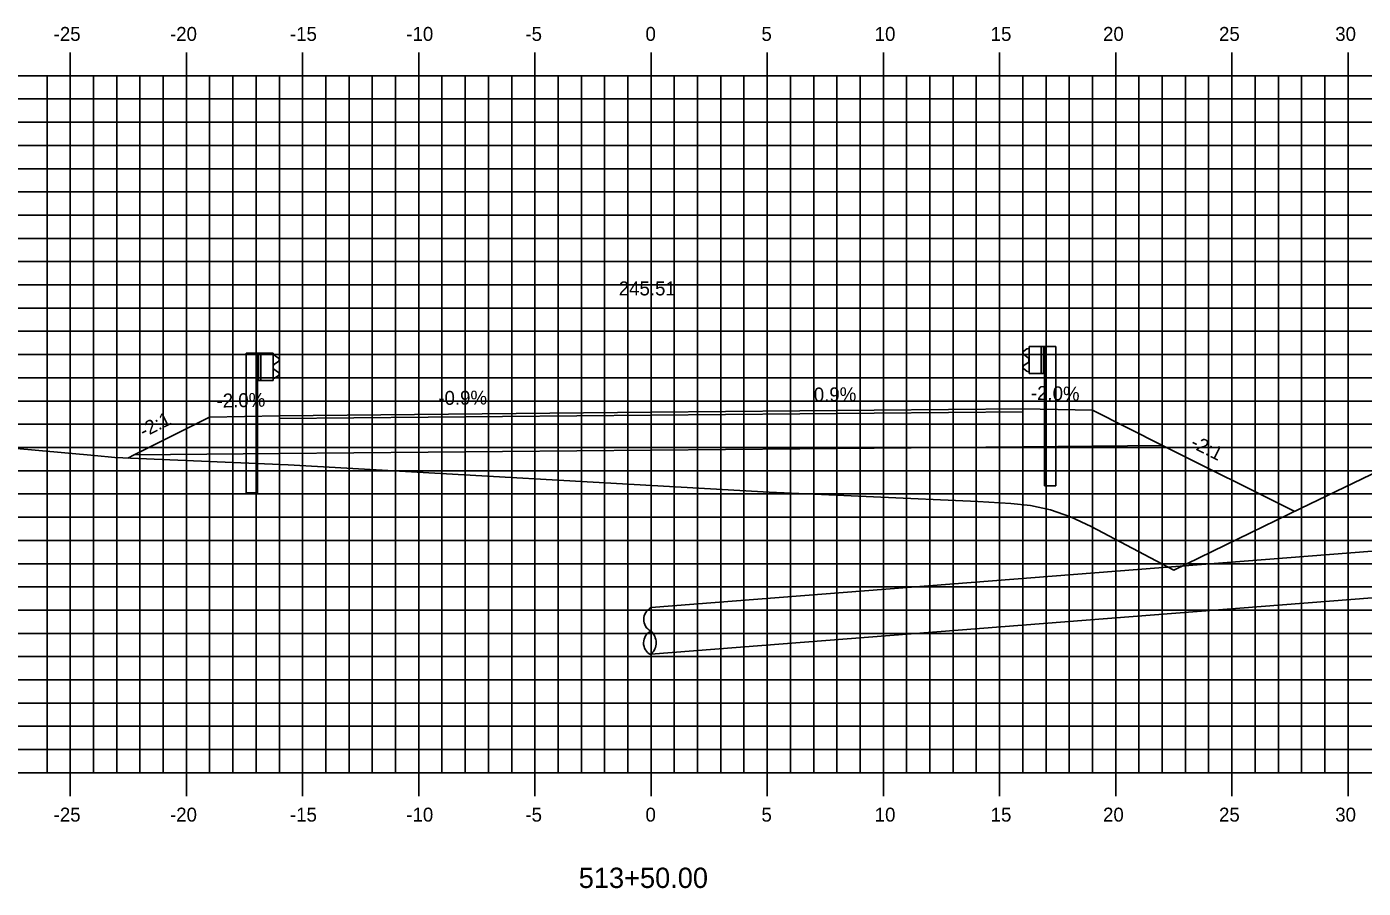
# Model space of a CAD drawing. Extents: x 1170543 to 1177585, y 609599 to 610623.
# Drawn here: x 1173038.9 to 1173096.4, y 610312.8 to 610349.9 of the extents above; entities that cross this region are included whole.
import ezdxf

# ---------------------------------------------------------------- set-up
doc = ezdxf.new("R2010")
doc.units = 0
for name, color, linetype in [('ANNOTATION', 7, 'Continuous'), ('D_Drainage_Text', 7, 'Continuous'), ('D_Guardrail_Beam_Lt', 7, 'Continuous'), ('D_Guardrail_Beam_Rt', 7, 'Continuous'), ('D_Roadway_Centerline', 7, 'Continuous'), ('D_Roadway_Centerline_Text', 7, 'Continuous'), ('D_Roadway_Edge_Shoulder', 7, 'Continuous'), ('D_Roadway_Edge_TW', 7, 'Continuous'), ('D_Roadway_Pavement', 7, 'Continuous'), ('D_Roadway_SubGrade', 7, 'Continuous'), ('H_V ANNOTATION', 7, 'Continuous'), ('MAJOR', 7, 'Continuous'), ('MINOR', 7, 'Continuous'), ('S_Roadway_Centerline', 7, 'Continuous')]:
    doc.layers.add(name, color=color, linetype=linetype)

msp = doc.modelspace()

# ---------------------------------------------------------------- linework, layer by layer
at = {"layer": 'D_Drainage_Text'}
for p, q in [((1173065.793, 610324.91), (1173130.715, 610329.984)), ((1173065.788, 610322.904), (1173130.711, 610327.978))]:
    msp.add_line(p, q, dxfattribs=at)
for centre, radius, start, end in [((1173066.047, 610324.402), 0.568, 116.50121, 242.36876), ((1173066.037, 610323.39), 0.568, 116.50121, 242.36876), ((1173065.349, 610323.399), 0.662, 312.12043, 49.03356)]:
    msp.add_arc(centre, radius, start, end, dxfattribs=at)
at = {"layer": 'D_Guardrail_Beam_Lt'}
for p, q in [((1173048.364, 610335.855), (1173048.364, 610329.855)), ((1173048.835, 610335.855), (1173048.364, 610335.855)), ((1173049.522, 610335.855), (1173048.835, 610335.855)), ((1173048.835, 610335.855), (1173048.835, 610334.688)), ((1173048.897, 610335.855), (1173048.897, 610334.688)), ((1173049.002, 610335.855), (1173049.002, 610334.688)), ((1173049.522, 610334.688), (1173049.522, 610335.855)), ((1173049.522, 610335.771), (1173049.596, 610335.757)), ((1173049.756, 610335.507), (1173049.56, 610335.371)), ((1173049.612, 610335.75), (1173049.756, 610335.65)), ((1173049.596, 610334.786), (1173049.522, 610334.771)), ((1173049.527, 610335.307), (1173049.527, 610335.236)), ((1173049.56, 610335.172), (1173049.756, 610335.036)), ((1173049.756, 610334.893), (1173049.612, 610334.793)), ((1173048.835, 610334.688), (1173049.522, 610334.688)), ((1173048.856, 610329.855), (1173048.856, 610334.688)), ((1173048.856, 610329.855), (1173048.364, 610329.855))]:
    msp.add_line(p, q, dxfattribs=at)
for centre, major_axis, start_param, end_param in [((1173049.606, 610335.307), (-0.0789, 0), 5.323254, 6.283185), ((1173049.588, 610335.716), (0.0417, 0), 0.959931, 1.376053), ((1173049.705, 610335.579), (0.0877, 0), 5.323254, 7.243116), ((1173049.606, 610335.236), (-0.0789, 0), 6.283185, 7.243116), ((1173049.588, 610334.827), (0.0417, 0), 4.907132, 5.323254), ((1173049.705, 610334.964), (0.0877, 0), 5.323254, 7.243116)]:
    msp.add_ellipse(centre, major_axis=major_axis, ratio=0.995501, start_param=start_param, end_param=end_param, dxfattribs=at)
at = {"layer": 'D_Guardrail_Beam_Rt'}
for p, q in [((1173081.974, 610336.042), (1173081.831, 610335.942)), ((1173082.064, 610336.063), (1173081.99, 610336.049)), ((1173082.064, 610336.147), (1173082.752, 610336.147)), ((1173082.064, 610334.98), (1173082.064, 610336.147)), ((1173082.585, 610336.147), (1173082.585, 610334.98)), ((1173082.689, 610336.147), (1173082.689, 610334.98)), ((1173082.752, 610336.147), (1173083.222, 610336.147)), ((1173082.752, 610336.147), (1173082.752, 610334.98)), ((1173083.222, 610336.147), (1173083.222, 610330.147)), ((1173081.831, 610335.799), (1173082.026, 610335.663)), ((1173082.026, 610335.464), (1173081.831, 610335.328)), ((1173082.06, 610335.598), (1173082.06, 610335.528)), ((1173081.831, 610335.185), (1173081.974, 610335.085)), ((1173081.99, 610335.078), (1173082.064, 610335.063)), ((1173082.752, 610334.98), (1173082.064, 610334.98)), ((1173082.731, 610330.147), (1173082.731, 610334.98)), ((1173082.731, 610330.147), (1173083.222, 610330.147))]:
    msp.add_line(p, q, dxfattribs=at)
for centre, major_axis, start_param, end_param in [((1173081.881, 610335.87), (-0.0877, 0), 5.323254, 7.243116), ((1173081.998, 610336.008), (-0.0417, 0), 4.907132, 5.323254), ((1173081.981, 610335.598), (0.0789, 0), 0, 0.959931), ((1173081.981, 610335.528), (0.0789, 0), 5.323254, 6.283185), ((1173081.881, 610335.256), (-0.0877, 0), 5.323254, 7.243116), ((1173081.998, 610335.118), (-0.0417, 0), 0.959931, 1.376053)]:
    msp.add_ellipse(centre, major_axis=major_axis, ratio=0.995501, start_param=start_param, end_param=end_param, dxfattribs=at)
at = {"layer": 'D_Roadway_Centerline'}
msp.add_lwpolyline([(1173043.266, 610331.345), (1173043.549, 610331.487), (1173046.793, 610333.109), (1173049.793, 610333.169), (1173065.793, 610333.315), (1173081.793, 610333.461), (1173084.793, 610333.401), (1173087.813, 610331.891), (1173093.497, 610329.049)], dxfattribs=at)
at = {"layer": 'D_Roadway_Edge_Shoulder'}
for points in [[(1173049.793, 610333.169), (1173049.793, 610333.044)], [(1173081.793, 610333.461), (1173081.793, 610333.336)]]:
    msp.add_lwpolyline(points, dxfattribs=at)
at = {"layer": 'D_Roadway_Edge_TW'}
msp.add_lwpolyline([(1173049.793, 610333.044), (1173049.793, 610333.169), (1173065.793, 610333.315), (1173081.793, 610333.461), (1173081.793, 610333.336), (1173065.793, 610333.19)], close=True, dxfattribs=at)
at = {"layer": 'D_Roadway_Pavement'}
msp.add_lwpolyline([(1173049.793, 610333.044), (1173049.793, 610333.044), (1173065.793, 610333.19), (1173081.793, 610333.336), (1173081.793, 610333.336), (1173065.793, 610333.19)], close=True, dxfattribs=at)
for points in [[(1173081.793, 610333.336), (1173081.793, 610333.336)], [(1173081.793, 610333.336), (1173081.793, 610333.336)], [(1173049.793, 610333.044), (1173049.793, 610333.044)], [(1173049.793, 610333.044), (1173049.793, 610333.044)]]:
    msp.add_lwpolyline(points, dxfattribs=at)
at = {"layer": 'D_Roadway_SubGrade'}
for points in [[(1173049.793, 610333.169), (1173046.793, 610333.109), (1173043.549, 610331.487), (1173049.793, 610331.544)], [(1173049.793, 610331.544), (1173049.793, 610333.044), (1173065.793, 610333.19), (1173081.793, 610333.336), (1173081.793, 610331.836), (1173065.793, 610331.69)], [(1173081.793, 610333.461), (1173084.793, 610333.401), (1173087.813, 610331.891), (1173081.793, 610331.836)]]:
    msp.add_lwpolyline(points, close=True, dxfattribs=at)
at = {"layer": 'MAJOR'}
for p, q in [((1173040.793, 610348.803), (1173040.793, 610347.801)), ((1173045.793, 610348.803), (1173045.793, 610347.801)), ((1173050.793, 610348.803), (1173050.793, 610347.801)), ((1173055.793, 610348.803), (1173055.793, 610347.801)), ((1173060.793, 610348.803), (1173060.793, 610347.801)), ((1173065.793, 610348.803), (1173065.793, 610347.801)), ((1173070.793, 610348.803), (1173070.793, 610347.801)), ((1173075.793, 610348.803), (1173075.793, 610347.801)), ((1173080.793, 610348.803), (1173080.793, 610347.801)), ((1173085.793, 610348.803), (1173085.793, 610347.801)), ((1173090.793, 610348.803), (1173090.793, 610347.801)), ((1173095.793, 610348.803), (1173095.793, 610347.801)), ((1172995.793, 610347.801), (1173135.793, 610347.801)), ((1172995.793, 610347.801), (1173135.793, 610347.801)), ((1173040.793, 610317.801), (1173040.793, 610347.801)), ((1173045.793, 610317.801), (1173045.793, 610347.801)), ((1173050.793, 610317.801), (1173050.793, 610347.801)), ((1173055.793, 610317.801), (1173055.793, 610347.801)), ((1173060.793, 610317.801), (1173060.793, 610347.801)), ((1173065.793, 610317.801), (1173065.793, 610347.801)), ((1173070.793, 610317.801), (1173070.793, 610347.801)), ((1173075.793, 610317.801), (1173075.793, 610347.801)), ((1173080.793, 610317.801), (1173080.793, 610347.801)), ((1173085.793, 610317.801), (1173085.793, 610347.801)), ((1173090.793, 610317.801), (1173090.793, 610347.801)), ((1173095.793, 610317.801), (1173095.793, 610347.801)), ((1172995.793, 610342.801), (1173135.793, 610342.801)), ((1172995.793, 610337.801), (1173135.793, 610337.801)), ((1172995.793, 610332.801), (1173135.793, 610332.801)), ((1172995.793, 610327.801), (1173135.793, 610327.801)), ((1172995.793, 610322.801), (1173135.793, 610322.801)), ((1172995.793, 610317.801), (1173135.793, 610317.801)), ((1172995.793, 610317.801), (1173135.793, 610317.801)), ((1173040.793, 610316.799), (1173040.793, 610317.801)), ((1173045.793, 610316.799), (1173045.793, 610317.801)), ((1173050.793, 610316.799), (1173050.793, 610317.801)), ((1173055.793, 610316.799), (1173055.793, 610317.801)), ((1173060.793, 610316.799), (1173060.793, 610317.801)), ((1173065.793, 610316.799), (1173065.793, 610317.801)), ((1173070.793, 610316.799), (1173070.793, 610317.801)), ((1173075.793, 610316.799), (1173075.793, 610317.801)), ((1173080.793, 610316.799), (1173080.793, 610317.801)), ((1173085.793, 610316.799), (1173085.793, 610317.801)), ((1173090.793, 610316.799), (1173090.793, 610317.801)), ((1173095.793, 610316.799), (1173095.793, 610317.801))]:
    msp.add_line(p, q, dxfattribs=at)
at = {"layer": 'MINOR'}
for p, q in [((1173039.793, 610317.801), (1173039.793, 610347.801)), ((1173041.793, 610317.801), (1173041.793, 610347.801)), ((1173042.793, 610317.801), (1173042.793, 610347.801)), ((1173043.793, 610317.801), (1173043.793, 610347.801)), ((1173044.793, 610317.801), (1173044.793, 610347.801)), ((1173046.793, 610317.801), (1173046.793, 610347.801)), ((1173047.793, 610317.801), (1173047.793, 610347.801)), ((1173048.793, 610317.801), (1173048.793, 610347.801)), ((1173049.793, 610317.801), (1173049.793, 610347.801)), ((1173051.793, 610317.801), (1173051.793, 610347.801)), ((1173052.793, 610317.801), (1173052.793, 610347.801)), ((1173053.793, 610317.801), (1173053.793, 610347.801)), ((1173054.793, 610317.801), (1173054.793, 610347.801)), ((1173056.793, 610317.801), (1173056.793, 610347.801)), ((1173057.793, 610317.801), (1173057.793, 610347.801)), ((1173058.793, 610317.801), (1173058.793, 610347.801)), ((1173059.793, 610317.801), (1173059.793, 610347.801)), ((1173061.793, 610317.801), (1173061.793, 610347.801)), ((1173062.793, 610317.801), (1173062.793, 610347.801)), ((1173063.793, 610317.801), (1173063.793, 610347.801)), ((1173064.793, 610317.801), (1173064.793, 610347.801)), ((1173066.793, 610317.801), (1173066.793, 610347.801)), ((1173067.793, 610317.801), (1173067.793, 610347.801)), ((1173068.793, 610317.801), (1173068.793, 610347.801)), ((1173069.793, 610317.801), (1173069.793, 610347.801)), ((1173071.793, 610317.801), (1173071.793, 610347.801)), ((1173072.793, 610317.801), (1173072.793, 610347.801)), ((1173073.793, 610317.801), (1173073.793, 610347.801)), ((1173074.793, 610317.801), (1173074.793, 610347.801)), ((1173076.793, 610317.801), (1173076.793, 610347.801)), ((1173077.793, 610317.801), (1173077.793, 610347.801)), ((1173078.793, 610317.801), (1173078.793, 610347.801)), ((1173079.793, 610317.801), (1173079.793, 610347.801)), ((1173081.793, 610317.801), (1173081.793, 610347.801)), ((1173082.793, 610317.801), (1173082.793, 610347.801)), ((1173083.793, 610317.801), (1173083.793, 610347.801)), ((1173084.793, 610317.801), (1173084.793, 610347.801)), ((1173086.793, 610317.801), (1173086.793, 610347.801)), ((1173087.793, 610317.801), (1173087.793, 610347.801)), ((1173088.793, 610317.801), (1173088.793, 610347.801)), ((1173089.793, 610317.801), (1173089.793, 610347.801)), ((1173091.793, 610317.801), (1173091.793, 610347.801)), ((1173092.793, 610317.801), (1173092.793, 610347.801)), ((1173093.793, 610317.801), (1173093.793, 610347.801)), ((1173094.793, 610317.801), (1173094.793, 610347.801)), ((1172995.793, 610346.801), (1173135.793, 610346.801)), ((1172995.793, 610345.801), (1173135.793, 610345.801)), ((1172995.793, 610344.801), (1173135.793, 610344.801)), ((1172995.793, 610343.801), (1173135.793, 610343.801)), ((1172995.793, 610341.801), (1173135.793, 610341.801)), ((1172995.793, 610340.801), (1173135.793, 610340.801)), ((1172995.793, 610339.801), (1173135.793, 610339.801)), ((1172995.793, 610338.801), (1173135.793, 610338.801)), ((1172995.793, 610336.801), (1173135.793, 610336.801)), ((1172995.793, 610335.801), (1173135.793, 610335.801)), ((1172995.793, 610334.801), (1173135.793, 610334.801)), ((1172995.793, 610333.801), (1173135.793, 610333.801)), ((1172995.793, 610331.801), (1173135.793, 610331.801)), ((1172995.793, 610330.801), (1173135.793, 610330.801)), ((1172995.793, 610329.801), (1173135.793, 610329.801)), ((1172995.793, 610328.801), (1173135.793, 610328.801)), ((1172995.793, 610326.801), (1173135.793, 610326.801)), ((1172995.793, 610325.801), (1173135.793, 610325.801)), ((1172995.793, 610324.801), (1173135.793, 610324.801)), ((1172995.793, 610323.801), (1173135.793, 610323.801)), ((1172995.793, 610321.801), (1173135.793, 610321.801)), ((1172995.793, 610320.801), (1173135.793, 610320.801)), ((1172995.793, 610319.801), (1173135.793, 610319.801)), ((1172995.793, 610318.801), (1173135.793, 610318.801))]:
    msp.add_line(p, q, dxfattribs=at)
at = {"layer": 'S_Roadway_Centerline'}
msp.add_lwpolyline([(1173032.403, 610332.301), (1173041.842, 610331.454), (1173042.716, 610331.368), (1173050.175, 610331.062), (1173070.875, 610329.882), (1173079.856, 610329.472), (1173081.282, 610329.393), (1173082.124, 610329.308), (1173082.979, 610329.117), (1173083.847, 610328.817), (1173084.729, 610328.406), (1173088.294, 610326.529), (1173093.245, 610328.927), (1173093.245, 610328.927), (1173093.745, 610329.169), (1173093.748, 610329.17), (1173093.748, 610329.17), (1173099.44, 610331.91)], dxfattribs=at)

# ---------------------------------------------------------------- texts
at = {"layer": 'ANNOTATION'}
for s, rotation, p in [('-0.9%', 0.52239, (1173056.639, 610333.632)), ('0.9%', 0.52239, (1173072.8, 610333.779)), ('-2.0%', 358.85424, (1173082.136, 610333.854)), ('-2.0%', 1.14576, (1173047.096, 610333.515)), ('-2:1', 26.56505, (1173043.958, 610332.21)), ('-2:1', 333.43495, (1173088.969, 610331.831))]:
    msp.add_text(s, height=0.6, rotation=rotation, dxfattribs=at).set_placement(p)
at = {"layer": 'D_Roadway_Centerline'}
for s, p in [('C', (1173065.788, 610333.315)), ('L', (1173065.793, 610333.308)), ('C', (1173093.74, 610329.169)), ('L', (1173093.745, 610329.162))]:
    msp.add_text(s, height=0.0146, dxfattribs=at).set_placement(p)
at = {"layer": 'D_Roadway_Centerline_Text'}
msp.add_text('245.51', height=0.6, dxfattribs=at).set_placement((1173064.402, 610338.347))
msp.add_text('245.51', height=0.6, dxfattribs=at).set_placement((1173064.402, 610338.347))
at = {"layer": 'H_V ANNOTATION'}
for s, height, p in [('-25', 0.6, (1173040.079, 610349.301)), ('-20', 0.6, (1173045.087, 610349.301)), ('-15', 0.6, (1173050.25, 610349.301)), ('-10', 0.6, (1173055.258, 610349.301)), ('-5', 0.6, (1173060.384, 610349.301)), ('0', 0.6, (1173065.552, 610349.301)), ('5', 0.6, (1173070.544, 610349.301)), ('10', 0.6, (1173075.419, 610349.301)), ('15', 0.6, (1173080.411, 610349.301)), ('20', 0.6, (1173085.247, 610349.301)), ('25', 0.6, (1173090.239, 610349.301)), ('30', 0.6, (1173095.242, 610349.301)), ('-25', 0.6, (1173040.079, 610315.701)), ('-20', 0.6, (1173045.087, 610315.701)), ('-15', 0.6, (1173050.25, 610315.701)), ('-10', 0.6, (1173055.258, 610315.701)), ('-5', 0.6, (1173060.384, 610315.701)), ('0', 0.6, (1173065.552, 610315.701)), ('5', 0.6, (1173070.544, 610315.701)), ('10', 0.6, (1173075.419, 610315.701)), ('15', 0.6, (1173080.411, 610315.701)), ('20', 0.6, (1173085.247, 610315.701)), ('25', 0.6, (1173090.239, 610315.701)), ('30', 0.6, (1173095.242, 610315.701)), ('513+50.00', 0.875, (1173062.68, 610312.844))]:
    msp.add_text(s, height=height, dxfattribs=at).set_placement(p)

doc.saveas('drawing.dxf')
